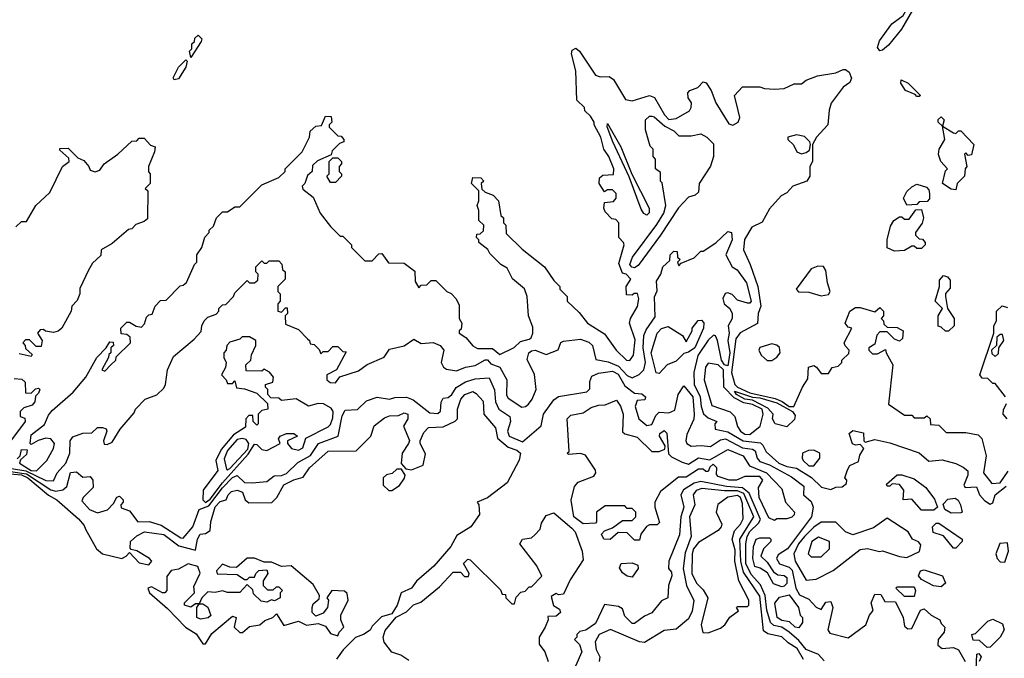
# Model space of a CAD drawing. Extents: x 2889633 to 3052318, y 540750 to 918690.
# Tile 445 of 656: x 2976808 to 2980822, y 802968 to 805574. Entities that reach past the tile are written whole.
import ezdxf

# ---------------------------------------------------------------- set-up
doc = ezdxf.new("R2010")
doc.units = 0

msp = doc.modelspace()

# ---------------------------------------------------------------- linework, layer by layer
at = {"layer": '0CON02XD'}
for points in [[(2980315, 805446.7), (2980305, 805460), (2980313.2, 805486.8), (2980363.8, 805556.2), (2980409.3, 805590.7), (2980445.7, 805655), (2980485, 805672.5), (2980488.8, 805665), (2980480, 805645), (2980447.9, 805612.1), (2980402.5, 805535), (2980349.7, 805470.3), (2980325, 805450), (2980315, 805446.7)], [(2977505, 805420), (2977500, 805445), (2977510, 805455), (2977510, 805475), (2977520, 805485), (2977521.7, 805498.3), (2977535, 805510), (2977550, 805495), (2977547.5, 805485), (2977505, 805420)], [(2978608.3, 804311.7), (2978600, 804305), (2978600, 804295), (2978626.7, 804276.7), (2978655, 804242.5), (2978675, 804232.5), (2978735, 804232.5), (2978765, 804207.5), (2978823.6, 804236.4), (2978849.3, 804260.7), (2978885, 804270), (2978893.6, 804276.4), (2978900, 804295), (2978899.3, 804319.3), (2978882.5, 804365), (2978877.5, 804445), (2978866.1, 804476.1), (2978817, 804517), (2978795, 804560), (2978770, 804575), (2978725, 804620), (2978716.7, 804636.7), (2978680, 804665), (2978680, 804675), (2978670, 804685), (2978671.7, 804698.3), (2978685, 804700), (2978698.3, 804711.7), (2978700, 804735), (2978680, 804755), (2978680, 804795), (2978672.5, 804815), (2978680, 804835), (2978680, 804875), (2978650, 804905), (2978655, 804930), (2978688.3, 804928.3), (2978700, 804915), (2978690, 804905), (2978691.7, 804881.7), (2978705, 804870), (2978738.3, 804858.3), (2978760, 804835), (2978770, 804775), (2978780, 804765), (2978780, 804745), (2978790, 804735), (2978791.7, 804701.7), (2978857, 804637), (2978947.5, 804565), (2978985, 804510), (2979010, 804485), (2979010, 804475), (2979040, 804445), (2979040, 804425), (2979089.3, 804379.3), (2979122.5, 804335), (2979191.7, 804291.7), (2979240, 804225), (2979282.5, 804185), (2979296.1, 804183.9), (2979310, 804205), (2979317.7, 804267.7), (2979293.8, 804335), (2979297.5, 804355), (2979326.4, 804403.6), (2979332.5, 804435), (2979327, 804457), (2979313, 804457), (2979305, 804450), (2979281.7, 804451.7), (2979280, 804485), (2979300, 804515), (2979280, 804535), (2979265, 804540), (2979250.7, 804579.3), (2979272.5, 804655), (2979270, 804665), (2979250, 804685), (2979250, 804745), (2979238.3, 804758.3), (2979221.7, 804761.7), (2979195, 804790), (2979190, 804805), (2979191.7, 804828.3), (2979228.3, 804831.7), (2979240, 804845), (2979240, 804865), (2979225, 804880), (2979205, 804880), (2979191.7, 804871.7), (2979170, 804905), (2979171.7, 804928.3), (2979185, 804940), (2979228.3, 804941.7), (2979230, 804965), (2979210, 805015), (2979190, 805045), (2979177.5, 805095), (2979150, 805145), (2979150, 805155), (2979135, 805180), (2979111.7, 805201.7), (2979110, 805215), (2979080, 805245), (2979075.8, 805365), (2979057.1, 805435), (2979060, 805450), (2979075, 805456.9), (2979090, 805445), (2979155, 805347.5), (2979175, 805340), (2979211.7, 805341.7), (2979229.3, 805329.3), (2979277.7, 805247.7), (2979305, 805242), (2979375, 805263.8), (2979396, 805256), (2979436.2, 805185), (2979455, 805166), (2979485, 805170), (2979538.7, 805201.3), (2979546.2, 805215), (2979546.7, 805235), (2979533.3, 805255), (2979532.5, 805275), (2979540, 805285), (2979573, 805297), (2979595, 805320), (2979606.4, 805316.4), (2979627.5, 805285), (2979646.7, 805235), (2979699.5, 805149.5), (2979715, 805143.8), (2979736.7, 805155), (2979743.8, 805175), (2979737, 805203), (2979722.5, 805265), (2979755, 805300), (2979825, 805300), (2979845, 805292.5), (2979885, 805290), (2979925, 805292.5), (2979965, 805312.5), (2979995, 805312.5), (2980015, 805327.5), (2980060, 805345), (2980135, 805357.5), (2980165, 805370), (2980175, 805370), (2980189.3, 805359.3), (2980198.8, 805335), (2980192, 805318), (2980165, 805298.8), (2980116.4, 805233.6), (2980107.5, 805205), (2980102.5, 805145), (2980056.7, 805095), (2980040, 805065), (2980040, 804995), (2980030, 804975), (2980030, 804935), (2980017.5, 804915), (2979960, 804895), (2979935, 804867.5), (2979912.5, 804855), (2979865, 804802.5), (2979835, 804747.5), (2979792.9, 804727.1), (2979763.1, 804676.9), (2979759.2, 804635), (2979786.7, 804575), (2979817.1, 804485), (2979830, 804405), (2979818.8, 804375), (2979815.8, 804334.2), (2979745, 804296.2), (2979727.7, 804272.3), (2979710.5, 804135), (2979723.9, 804086.1), (2979734.8, 804074.8), (2979785, 804051.8), (2979888, 804028), (2979916.5, 804016.5), (2979945, 803995.6), (2979964.4, 803995.6), (2979998.8, 804075), (2980021.7, 804108.3), (2980023.6, 804156.4), (2980045, 804162.5), (2980056.4, 804156.4), (2980075, 804130), (2980105, 804130), (2980120, 804155), (2980145, 804160), (2980160, 804175), (2980160, 804185), (2980188.3, 804211.7), (2980190, 804225), (2980173, 804243), (2980170, 804255), (2980200, 804315), (2980185, 804320), (2980173.3, 804335), (2980192.5, 804385), (2980215, 804400), (2980235, 804400), (2980295, 804382.5), (2980315, 804400), (2980330, 804385), (2980330, 804365), (2980320, 804355), (2980330, 804345), (2980331.7, 804331.7), (2980345, 804320), (2980385, 804317.5), (2980410, 804305), (2980407, 804273), (2980395, 804262.5), (2980375, 804270), (2980345, 804300), (2980315, 804300), (2980303, 804287), (2980295, 804250), (2980270, 804235), (2980270, 804225), (2980285, 804210), (2980305, 804210), (2980338.3, 804228.3), (2980340, 804215), (2980367.5, 804165), (2980350, 804005), (2980415, 803960), (2980445, 803960), (2980455, 803950), (2980495, 803950), (2980507, 803957), (2980520, 803945), (2980521.7, 803921.7), (2980555, 803920), (2980585, 803890), (2980665, 803890), (2980715, 803880), (2980730, 803865), (2980748.8, 803795), (2980737.5, 803725), (2980771.7, 803681.7), (2980805, 803684), (2980838.3, 803731.7)], [(2977438.3, 805328.3), (2977433.6, 805336.4), (2977455, 805380), (2977485, 805410), (2977490, 805405), (2977485, 805380), (2977455, 805332.5), (2977438.3, 805328.3)], [(2980475, 805260), (2980465, 805260), (2980458.3, 805268.3), (2980420, 805285), (2980400, 805315), (2980401.7, 805328.3), (2980430, 805315), (2980480, 805265), (2980475, 805260)], [(2976797.5, 803782.5), (2976810, 803795), (2976815, 803820), (2976838.3, 803818.3), (2976835, 803800), (2976811.7, 803778.3), (2976807.5, 803765), (2976855, 803734.6), (2976876.6, 803733.4), (2976918.8, 803775), (2976946, 803825), (2976950, 803845), (2976935, 803863.3), (2976915, 803866.7), (2976883, 803857), (2976855, 803840), (2976850, 803845), (2976855, 803880), (2976908.3, 803921.7), (2976925, 803960), (2976940.7, 803979.3), (2977026.4, 804053.6), (2977077.5, 804115), (2977122.5, 804195), (2977160, 804235), (2977175, 804260), (2977188.3, 804258.3), (2977190, 804245), (2977180, 804235), (2977180, 804215), (2977171.7, 804208.3), (2977170, 804195), (2977142.5, 804145), (2977155, 804140), (2977180, 804165), (2977200, 804185), (2977201.7, 804198.3), (2977260, 804255), (2977258.3, 804278.3), (2977245, 804290), (2977221.7, 804291.7), (2977220, 804315), (2977245, 804340), (2977255, 804340), (2977283, 804323), (2977305, 804320), (2977317, 804333), (2977325, 804360), (2977335, 804370), (2977348.3, 804371.7), (2977360, 804405), (2977381.7, 804428.3), (2977405, 804430), (2977461.7, 804488.3), (2977475, 804490), (2977488.3, 804501.7), (2977520, 804575), (2977530, 804585), (2977530, 804615), (2977550, 804645), (2977563, 804687), (2977580, 804705), (2977580, 804715), (2977598.3, 804731.7), (2977610, 804765), (2977635, 804790), (2977655, 804790), (2977685, 804810), (2977705, 804810), (2977795, 804900), (2977865, 804930), (2977890, 804955), (2977890, 804965), (2977960, 805035), (2977990, 805095), (2977991.7, 805118.3), (2978015, 805140), (2978038.3, 805141.7), (2978055, 805180), (2978078.3, 805178.3), (2978080, 805155), (2978070, 805145), (2978070, 805135), (2978105, 805100), (2978118.3, 805098.3), (2978130, 805085), (2978130, 805075), (2978111.7, 805068.3), (2978081.7, 805038.3), (2978078.3, 805021.7), (2978021.7, 804998.3), (2978001.7, 804978.3), (2978000, 804955), (2977981.7, 804938.3), (2977970, 804905), (2977960, 804895), (2977961.7, 804881.7), (2978005, 804850), (2978032.5, 804785), (2978075, 804730), (2978115, 804690), (2978125, 804690), (2978160, 804655), (2978160, 804645), (2978215, 804590), (2978245, 804590), (2978271.7, 804618.3), (2978285, 804620), (2978311.7, 804581.7), (2978375, 804580), (2978418.3, 804548.3), (2978420, 804505), (2978435, 804480), (2978445, 804490), (2978468.3, 804491.7), (2978485, 804510), (2978505, 804510), (2978550, 804465), (2978566.4, 804456.4), (2978587.5, 804435), (2978599.3, 804409.3), (2978600, 804355), (2978610, 804335), (2978608.3, 804311.7)], [(2979315, 804561.9), (2979303.6, 804563.6), (2979295.7, 804575), (2979305.8, 804605), (2979405, 804737.5), (2979433.8, 804785), (2979442.5, 804815), (2979427.5, 804907.5), (2979420, 804915), (2979420, 804950), (2979400, 804965), (2979400, 805005), (2979390, 805015), (2979390, 805045), (2979378.3, 805058.3), (2979360, 805125), (2979360, 805165), (2979375, 805180), (2979385, 805180), (2979395, 805177.5), (2979438.8, 805138.8), (2979475, 805120), (2979495, 805100), (2979545, 805100), (2979585, 805107.5), (2979610, 805095), (2979637, 805067), (2979636.2, 805016.2), (2979624.2, 804975.8), (2979578.8, 804905), (2979575, 804870), (2979561.7, 804858.3), (2979535, 804850), (2979494.2, 804805.8), (2979420, 804695), (2979328.8, 804571.2), (2979315, 804561.9)], [(2980625, 804880), (2980605, 804882.5), (2980570, 804905), (2980583, 804957), (2980590, 804965), (2980563.3, 804995), (2980554.1, 805024.1), (2980556.7, 805045), (2980580, 805085), (2980570, 805140), (2980552.5, 805155), (2980553, 805167), (2980565, 805177.5), (2980576.7, 805165), (2980570, 805140), (2980615, 805112.5), (2980625, 805110), (2980635, 805120), (2980645, 805120), (2980697.5, 805065), (2980688.3, 805021.7), (2980675, 805020), (2980665, 805030), (2980660, 805025), (2980670, 804975), (2980662.5, 804965), (2980660, 804935), (2980630, 804905), (2980625, 804880)], [(2979365, 804776.7), (2979353, 804783), (2979341.3, 804801.3), (2979292.5, 804932.5), (2979226.7, 805075), (2979203.6, 805136.4), (2979205, 805150), (2979258.8, 805055), (2979303.6, 804943.6), (2979374, 804805), (2979373.9, 804786.1), (2979365, 804776.7)], [(2979995, 805026), (2980015, 805032.5), (2980028.3, 805041.7), (2980032.5, 805065), (2980030, 805075), (2980007.3, 805097.3), (2979975, 805103.3), (2979940, 805095), (2979940, 805085), (2979963, 805063), (2979976.7, 805035), (2979995, 805026)], [(2976791.7, 804728.3), (2976815, 804750), (2976835, 804750), (2976873.3, 804815), (2976930.7, 804869.3), (2976982.5, 804975), (2977010, 804995), (2977008.3, 805008.3), (2976971.7, 805041.7), (2976971.7, 805048.3), (2977005, 805050), (2977045, 805010), (2977069.3, 804999.3), (2977090, 804975), (2977095, 804960), (2977115, 804952.5), (2977135, 804960), (2977152.5, 804985), (2977207.5, 805025), (2977265, 805077.5), (2977285, 805080), (2977295, 805090), (2977315, 805090), (2977341.7, 805061.7), (2977360, 805055), (2977357.5, 805035), (2977332.5, 804975), (2977333, 804953), (2977340, 804945), (2977340, 804905), (2977320, 804885), (2977330, 804875), (2977328.3, 804761.7), (2977315, 804750), (2977281.7, 804738.3), (2977265, 804720), (2977251.7, 804718.3), (2977185, 804660), (2977140, 804635), (2977138.3, 804611.7), (2977105, 804580), (2977088.3, 804551.7), (2977053, 804477), (2977052.5, 804455), (2977041.7, 804428.3), (2977020, 804405), (2977017.5, 804385), (2976980, 804315), (2976965, 804302.5), (2976945, 804297.5), (2976913, 804303), (2976905, 804310), (2976891.7, 804308.3), (2976880, 804295), (2976900, 804265), (2976895, 804240), (2976875, 804240), (2976848.3, 804268.3), (2976831.7, 804268.3), (2976820, 804255), (2976830, 804245), (2976831.7, 804231.7), (2976858.3, 804208.3), (2976855, 804200), (2976805, 804210)], [(2978095, 804910), (2978075, 804910), (2978060, 804935), (2978070, 804945), (2978070, 804995), (2978085, 805010), (2978105, 805010), (2978120, 804995), (2978120, 804985), (2978110, 804975), (2978110, 804955), (2978120, 804945), (2978120, 804935), (2978095, 804910)], [(2980425, 804817.5), (2980411.2, 804845), (2980425, 804872.5), (2980445, 804892.5), (2980465, 804902.5), (2980505, 804890), (2980515, 804880), (2980517.5, 804865), (2980517, 804843), (2980508.3, 804831.7), (2980475, 804830), (2980465, 804820), (2980425, 804817.5)], [(2980375, 804628.8), (2980345, 804642.5), (2980344.1, 804675.9), (2980358.3, 804731.7), (2980372.5, 804755), (2980395, 804770), (2980405, 804770), (2980415, 804760), (2980435, 804760), (2980461.7, 804798.3), (2980485, 804800), (2980492.5, 804765), (2980487, 804743), (2980460, 804705), (2980460, 804695), (2980475, 804680), (2980488.3, 804678.3), (2980500, 804665), (2980500, 804655), (2980485, 804640), (2980465, 804640), (2980455, 804650), (2980445, 804650), (2980415, 804632.5), (2980375, 804628.8)], [(2976775, 803743.1), (2976832.8, 803732.8), (2976915, 803694.3), (2976945, 803692.5), (2976960, 803725), (2976995.9, 803764.1), (2977012.5, 803805), (2977013.3, 803855), (2977025, 803872.5), (2977065, 803887.5), (2977101.7, 803888.3), (2977125, 803910), (2977145, 803910), (2977160, 803905), (2977162.5, 803895), (2977150, 803855), (2977151.7, 803841.7), (2977165, 803840), (2977185, 803850), (2977217, 803903), (2977275, 803970), (2977280, 803985), (2977320, 804025), (2977367, 804043), (2977395, 804070), (2977402.5, 804085), (2977410, 804145), (2977435, 804200), (2977519.3, 804270.7), (2977548.3, 804301.7), (2977550, 804325), (2977560, 804345), (2977575, 804360), (2977608.3, 804371.7), (2977620, 804385), (2977620, 804395), (2977635, 804410), (2977648.3, 804411.7), (2977680, 804445), (2977685, 804460), (2977735, 804510), (2977745, 804500), (2977765, 804500), (2977778.3, 804511.7), (2977780, 804535), (2977770, 804545), (2977770, 804565), (2977795, 804590), (2977805, 804580), (2977815, 804580), (2977825, 804590), (2977865, 804590), (2977877, 804577), (2977880, 804555), (2977890, 804545), (2977890, 804515), (2977860, 804485), (2977860, 804465), (2977870, 804455), (2977870, 804425), (2977860, 804415), (2977860, 804385), (2977875, 804380), (2977891.7, 804398.3), (2977898.3, 804398.3), (2977900, 804375), (2977890, 804365), (2977891.7, 804331.7), (2977945, 804310), (2977981.7, 804271.7), (2977990, 804265), (2977991.7, 804251.7), (2978008.3, 804248.3), (2978028.3, 804228.3), (2978035, 804210), (2978045, 804220), (2978065, 804220), (2978085, 804240), (2978105, 804240), (2978125, 804220), (2978138.3, 804218.3), (2978100, 804145), (2978060, 804125), (2978060, 804105), (2978073, 804093), (2978095, 804092.5), (2978113, 804117), (2978189.2, 804140.8), (2978225, 804166.7), (2978293.6, 804196.4), (2978315, 804230), (2978375, 804243.3), (2978415, 804270), (2978445, 804252.5), (2978493, 804257), (2978522.5, 804245), (2978536.7, 804225), (2978526.7, 804175), (2978536.1, 804156.1), (2978548.3, 804148.3), (2978589.3, 804140.7), (2978625, 804156.7), (2978665, 804162.5), (2978705, 804186.7), (2978715, 804186.7), (2978729.3, 804169.3), (2978765.8, 804155.8), (2978793.3, 804105), (2978792, 804042), (2978800, 804030), (2978855, 803993.3), (2978870, 803995), (2978882.5, 804005), (2978897.5, 804025), (2978913.3, 804065), (2978906.4, 804126.4), (2978877, 804187), (2978883.3, 804215), (2978895, 804223.3), (2978910, 804225), (2978955, 804207.5), (2979003, 804227), (2979013.9, 804256.1), (2979025, 804262.5), (2979095, 804270), (2979128.3, 804258.3), (2979143.3, 804245), (2979157, 804187), (2979207.7, 804177.7), (2979249.6, 804159.6), (2979285, 804122.5), (2979305, 804113.3), (2979333.6, 804126.4), (2979352.5, 804145), (2979360, 804175), (2979350, 804235), (2979352.5, 804285), (2979361.7, 804308.3), (2979398.8, 804361.2), (2979396.4, 804443.6), (2979407, 804467), (2979403.6, 804506.4), (2979422.5, 804535), (2979430, 804565), (2979458.3, 804591.7), (2979460, 804615), (2979475, 804630), (2979488.3, 804628.3), (2979490, 804605), (2979500, 804595), (2979490, 804585), (2979495, 804570), (2979505, 804580), (2979558.3, 804601.7), (2979585, 804630), (2979595, 804630), (2979646.4, 804663.6), (2979695, 804710), (2979710, 804705), (2979712.5, 804675), (2979687.5, 804615), (2979712.5, 804565), (2979733, 804553), (2979770.7, 804500.7), (2979790, 804425), (2979785, 804417.5), (2979775, 804417.5), (2979735, 804430), (2979712.3, 804452.3), (2979695, 804460), (2979683.8, 804456.2), (2979674.3, 804435.7), (2979680, 804415), (2979703.3, 804395), (2979713.3, 804375), (2979713.3, 804355), (2979696.7, 804325), (2979700.8, 804295), (2979695.7, 804264.3), (2979703.2, 804215), (2979695, 804161.4), (2979681.9, 804165), (2979669.4, 804185), (2979652.5, 804265), (2979645, 804283.3), (2979636.4, 804286.4), (2979615, 804266.7), (2979573.3, 804203.3)], [(2980075, 804446.7), (2980105, 804452.5), (2980112.5, 804465), (2980100.7, 804500.7), (2980095, 804550), (2980085, 804566.7), (2980061.7, 804568.3), (2980035, 804556.7), (2979973.3, 804475), (2979983, 804463), (2980025, 804462), (2980075, 804446.7)], [(2980595, 804302.5), (2980583, 804303), (2980565, 804320), (2980553, 804323), (2980552.5, 804365), (2980570, 804395), (2980540, 804425), (2980557.5, 804485), (2980558.3, 804511.7), (2980575, 804530), (2980590, 804525), (2980601.7, 804511.7), (2980601.7, 804478.3), (2980583, 804457), (2980582.5, 804445), (2980590, 804395), (2980617.5, 804355), (2980617.5, 804325), (2980595, 804302.5)], [(2980827.5, 804035), (2980785, 804090), (2980775, 804090), (2980755, 804110), (2980731.7, 804111.7), (2980722.5, 804125), (2980780, 804295), (2980780, 804325), (2980790, 804345), (2980790, 804385), (2980813, 804407), (2980835, 804400)], [(2979415, 804130), (2979403, 804133), (2979382.5, 804215), (2979407.5, 804295), (2979425, 804313.3), (2979451.7, 804321.7), (2979510, 804285), (2979525, 804260), (2979550, 804305), (2979550, 804315), (2979573.6, 804346.4), (2979588.3, 804348.3), (2979596.7, 804336.7), (2979596.2, 804315), (2979560, 804235), (2979535, 804217.5), (2979515, 804212.5), (2979485, 804181.2), (2979447.5, 804165), (2979415, 804130)], [(2977565, 803604.4), (2977585, 803617.8), (2977635, 803684.5), (2977739.1, 803800.9), (2977765, 803842.5), (2977775, 803840), (2977795, 803820), (2977815, 803816.7), (2977870, 803845), (2977863.3, 803863.3), (2977870, 803875), (2977895, 803886.2), (2977925, 803886.2), (2977940, 803875), (2977900, 803855), (2977900, 803845), (2977916.7, 803825), (2977945, 803818), (2977962.3, 803827.7), (2977973.8, 803866.2), (2978065, 803912.5), (2978075, 803922.5), (2978085, 803950), (2978086.2, 803975), (2978078.3, 803988.3), (2978047, 804007), (2978025, 804007.5), (2977985, 803996.7), (2977935, 804027.5), (2977875, 804020), (2977865, 804030), (2977831.7, 804031.7), (2977820, 804045), (2977820, 804065), (2977810, 804075), (2977810, 804085), (2977840, 804095), (2977842.5, 804115), (2977826.4, 804136.4), (2977805, 804147.5), (2977795, 804140), (2977731.7, 804141.7), (2977730, 804165), (2977750, 804185), (2977753, 804207), (2977770, 804245), (2977770, 804265), (2977745, 804280), (2977715, 804280), (2977705, 804270), (2977665, 804257.5), (2977652.5, 804245), (2977650, 804225), (2977640, 804215), (2977640, 804195), (2977650, 804175), (2977647.5, 804155), (2977630, 804125), (2977650, 804105), (2977655, 804090), (2977675, 804090), (2977685, 804100), (2977691.7, 804071.7), (2977725, 804067.5), (2977775, 804050), (2977818.3, 804008.3), (2977820, 803985), (2977795, 803980), (2977780, 803965), (2977780, 803925), (2977775, 803920), (2977760, 803935), (2977758.3, 803958.3), (2977741.7, 803958.3), (2977730, 803945), (2977728.3, 803911.7), (2977680, 803880), (2977629.7, 803820.3), (2977607.1, 803775), (2977615.8, 803735), (2977555.8, 803654.2), (2977554.2, 803615), (2977565, 803604.4)], [(2979875, 804183.8), (2979895, 804196.7), (2979908, 804215), (2979905, 804236.7), (2979895, 804246), (2979875, 804251.2), (2979825, 804236.7), (2979822, 804225), (2979831.2, 804205), (2979855, 804183.8), (2979875, 804183.8)], [(2980785, 804200), (2980798.3, 804211.7), (2980800, 804235), (2980820, 804265), (2980815, 804290), (2980805, 804290), (2980791.7, 804278.3), (2980790, 804245), (2980770, 804225), (2980771.7, 804211.7), (2980785, 804200)], [(2979573.3, 804203.3), (2979556, 804135), (2979558, 804085), (2979582.5, 804035), (2979586, 803995), (2979595.8, 803965.8), (2979615, 803948.8), (2979650, 803935), (2979642.5, 803925), (2979643.8, 803903.8), (2979695, 803892.5), (2979757.5, 803855), (2979827.7, 803847.7), (2979838.3, 803838.3), (2979850.7, 803810.7), (2979903.3, 803765), (2979935, 803750.8), (2979975, 803744), (2980035.6, 803705.6), (2980076.4, 803666.4), (2980115, 803657.5), (2980135, 803666.7), (2980161.7, 803668.3), (2980178.3, 803681.7), (2980180, 803695), (2980172.5, 803705), (2980183.3, 803736.7), (2980192.5, 803755), (2980228.3, 803771.7), (2980233, 803797), (2980250, 803825), (2980235, 803840), (2980215, 803837.5), (2980203, 803843), (2980190, 803885), (2980205, 803897.5), (2980248.3, 803888.3), (2980250, 803855), (2980255, 803850), (2980295, 803861.2), (2980355, 803847.1), (2980475, 803806.2), (2980515, 803773.3), (2980568.3, 803778.3), (2980625, 803763.3), (2980655, 803748.8), (2980673.3, 803733.3), (2980673.8, 803715), (2980657.5, 803675), (2980662.5, 803665), (2980708.3, 803668.3), (2980721.2, 803635), (2980741.7, 803611.7), (2980765, 803596.7), (2980775, 803602.5), (2980784.4, 803635.6), (2980829.3, 803670.7)], [(2979785, 803882), (2979826.7, 803915), (2979839.2, 803965), (2979835.6, 803985), (2979795, 804004.5), (2979760.2, 804010.2), (2979720.6, 804030.6), (2979678.6, 804075), (2979676.9, 804145), (2979655, 804165.8), (2979615, 804172.5), (2979603.9, 804156.1), (2979598.8, 804105), (2979629.3, 803999.3), (2979704.3, 803974.3), (2979724.2, 803954.2), (2979734.1, 803914.1), (2979746.7, 803895), (2979765, 803882.5), (2979785, 803882)], [(2976771, 803731), (2976835, 803720.8), (2976935, 803655.7), (2976955, 803650), (2976984.2, 803655.8), (2977000.3, 803669.7), (2977015, 803726), (2977038.8, 803728.8), (2977065, 803707.5), (2977095, 803710), (2977106.7, 803695), (2977107.5, 803665), (2977066.7, 803625), (2977060.7, 803610.7), (2977092.5, 803575), (2977125, 803561.2), (2977166.4, 803573.6), (2977190, 803600), (2977203.6, 803626.4), (2977215, 803630), (2977230, 803615), (2977230, 803605), (2977220, 803595), (2977221.7, 803581.7), (2977255, 803570), (2977290, 803525), (2977336.1, 803526.1), (2977385, 803512), (2977465, 803460), (2977475, 803458.8), (2977514, 803505), (2977540, 803575), (2977579.4, 803590.6), (2977635, 803664.4), (2977675, 803705.7), (2977695, 803713.8), (2977725, 803686.2), (2977755, 803684), (2977815, 803690), (2977845, 803712.5), (2977875, 803713.8), (2977895, 803722), (2977942.5, 803767.5), (2977993.9, 803796.1), (2978025.9, 803844.1), (2978105.9, 803874.1), (2978122.1, 803957.9), (2978135, 803981.2), (2978185, 803983.3), (2978221.7, 804018.3), (2978265, 804033.3), (2978315, 804026.2), (2978337, 804033), (2978385, 804033.8), (2978412.3, 804022.3), (2978480.5, 803970.5), (2978513.3, 803966.7), (2978523.3, 803976.7), (2978526.7, 804013.3), (2978535, 804030), (2978555, 804032.5), (2978570, 804045), (2978587.3, 804072.7), (2978625, 804096), (2978665, 804108), (2978722.5, 804112.5), (2978744.1, 804064.1), (2978748, 804015), (2978761.2, 803985), (2978806.7, 803955), (2978808.8, 803935), (2978796.2, 803895), (2978803.8, 803875), (2978858.3, 803851.7), (2978933.6, 803916.4), (2978943.3, 803965), (2978985, 804023.3), (2979005, 804036.7), (2979120, 804055), (2979131.7, 804068.3), (2979131.7, 804098.3), (2979141.2, 804118.8), (2979167.7, 804132.3), (2979225, 804140), (2979247.3, 804127.3), (2979275, 804080), (2979315, 804050), (2979345, 804047.5), (2979360, 804035), (2979357, 804023), (2979325, 804020), (2979317.5, 803995), (2979332.5, 803945), (2979365, 803917.5), (2979385, 803922.5), (2979401.7, 803958.3), (2979415, 803972.5), (2979455, 803970), (2979478.8, 803981.2), (2979492.5, 804045), (2979515, 804080), (2979552, 804035), (2979557.5, 803965), (2979555.8, 803944.2), (2979528.3, 803881.7), (2979523.3, 803855), (2979527.5, 803845), (2979545, 803833.3), (2979586.1, 803836.1), (2979625, 803832), (2979665, 803860), (2979685, 803864), (2979755, 803827.1), (2979795, 803821.2), (2979806, 803815), (2979814.2, 803785), (2979825, 803770.8), (2979865, 803757.1), (2979955, 803708.8), (2980005, 803670), (2980003.3, 803635), (2980035, 803607.5), (2980043.3, 803585), (2980036, 803545), (2979938.8, 803415), (2979900, 803390), (2979893.3, 803375), (2979905, 803353.8), (2979945, 803340), (2979957.6, 803327.6), (2979972.5, 803255), (2979987.7, 803227.7), (2980025, 803210), (2980055, 803176.7), (2980075, 803167.5), (2980095, 803197.5), (2980115, 803200), (2980123.3, 803175), (2980102.5, 803085), (2980110.7, 803070.7), (2980185, 803052.5), (2980257.5, 803105), (2980272.5, 803145), (2980287, 803163), (2980280, 803195), (2980295, 803230), (2980318.3, 803228.3), (2980335, 803200), (2980378.3, 803198.3), (2980410, 803135), (2980415, 803100), (2980428.3, 803088.3), (2980445, 803090)], [(2976785, 804110), (2976817, 804107), (2976830, 804095), (2976831.7, 804051.7), (2976855, 804050), (2976871.7, 804068.3), (2976885, 804070), (2976890, 804065), (2976885, 804050), (2976871.7, 804038.3), (2976870, 804015), (2976858.3, 804001.7), (2976825, 803990), (2976810, 803975), (2976810, 803955), (2976828.3, 803948.3), (2976830, 803935), (2976775, 803860)], [(2976752.9, 803722.9), (2976815, 803716.4), (2976840.6, 803705), (2976924.6, 803634.6), (2976958.8, 803615), (2977047.1, 803537.1), (2977070.7, 803510.7), (2977075.8, 803495), (2977120.8, 803415), (2977145, 803394), (2977223.9, 803376.1), (2977242.5, 803385), (2977255, 803400), (2977295, 803357.5), (2977335, 803350), (2977346.7, 803365), (2977337.5, 803375), (2977285, 803407.5), (2977261.7, 803411.7), (2977258.3, 803418.3), (2977260, 803445), (2977285, 803468), (2977316.1, 803483.9), (2977395, 803474), (2977457, 803427), (2977525, 803410), (2977532.5, 803455), (2977543.3, 803475), (2977565, 803477.5), (2977585, 803490), (2977587.5, 803525), (2977605, 803586.7), (2977625, 803607.5), (2977650, 803615), (2977657.5, 803635), (2977671.7, 803648.3), (2977695, 803653.8), (2977715.8, 803645.8), (2977727.5, 803615), (2977742.5, 803602.5), (2977835.9, 803604.1), (2977855.8, 803624.2), (2977885, 803676.2), (2977925, 803696.7), (2977963, 803707), (2977988.8, 803745), (2978065, 803813.3), (2978180, 803815), (2978240, 803875), (2978253.6, 803916.4), (2978295, 803950), (2978315, 803957.5), (2978351.7, 803958.3), (2978375, 803970), (2978390, 803965), (2978390, 803945), (2978372.5, 803915), (2978397, 803857), (2978392.5, 803845), (2978367.5, 803805), (2978362.5, 803762.5), (2978381.7, 803741.7), (2978405, 803737.5), (2978453, 803757), (2978463, 803803), (2978440, 803845), (2978440, 803855), (2978455, 803890), (2978475, 803910), (2978535, 803912.5), (2978583.9, 803936.1), (2978592.5, 803945), (2978592.5, 803985), (2978606.7, 804025), (2978622.5, 804045), (2978655, 804057.5), (2978669.3, 804049.3), (2978697, 804017), (2978700, 803965), (2978748.3, 803908.3), (2978756.4, 803866.4), (2978799.5, 803829.5), (2978835, 803818), (2978850, 803805), (2978843.9, 803776.1), (2978795.9, 803684.1), (2978715, 803622.5), (2978672.5, 803605), (2978680, 803595), (2978682.5, 803555), (2978646.7, 803505), (2978590.3, 803469.7), (2978565.8, 803424.2), (2978495.9, 803344.1), (2978425, 803282.5), (2978405.9, 803254.1), (2978362.5, 803235), (2978347.5, 803185), (2978325, 803150), (2978283, 803137), (2978245, 803100), (2978236.4, 803083.6), (2978210, 803065), (2978177, 803053), (2978127, 803003), (2978100, 802965)], [(2979935, 803912.5), (2979887.5, 803925), (2979876.7, 803945), (2979880, 803965), (2979858.7, 803988.7), (2979795, 804021.9), (2979764.2, 804025), (2979730, 804045), (2979722.3, 804057.7), (2979795, 804033.3), (2979825, 804031.5), (2979895, 804011.1), (2979959.2, 803975), (2979969.1, 803959.1), (2979967.3, 803942.7), (2979935, 803912.5)], [(2979335, 803450), (2979315, 803450), (2979285, 803480), (2979248.3, 803481.7), (2979215, 803452.5), (2979190, 803455), (2979180, 803475), (2979191.7, 803488.3), (2979225, 803500), (2979265, 803530), (2979305, 803530), (2979320, 803545), (2979320, 803565), (2979305, 803580), (2979285, 803580), (2979275, 803590), (2979195, 803590), (2979160, 803565), (2979160, 803525), (2979155, 803520), (2979105, 803517.5), (2979066.7, 803545), (2979056.1, 803613.9), (2979070.5, 803669.5), (2979085, 803686.7), (2979148.3, 803711.7), (2979157.5, 803725), (2979156.1, 803736.1), (2979115, 803796.7), (2979095, 803803.8), (2979045, 803800), (2979040, 803805), (2979047.5, 803812.5), (2979040, 803945), (2979055, 803960), (2979105, 803970), (2979138.3, 803991.7), (2979168.3, 804001.7), (2979195, 804002.5), (2979241.7, 804021.7), (2979257.7, 803997.7), (2979268.8, 803965), (2979265, 803892.5), (2979275, 803883.8), (2979325, 803870), (2979385, 803812.5), (2979415, 803812.5), (2979438.3, 803821.7), (2979440, 803835), (2979416.7, 803875), (2979417.5, 803885), (2979435, 803897.5), (2979446.4, 803886.4), (2979453, 803803), (2979465, 803790), (2979508.3, 803768.3), (2979535, 803760), (2979575, 803786.7), (2979621.7, 803778.3), (2979695, 803820), (2979757.5, 803795), (2979783, 803753), (2979852.5, 803725), (2979915, 803660), (2979930, 803605), (2979967.5, 803565), (2979966.1, 803553.9), (2979956.1, 803543.9), (2979935, 803537.5), (2979895, 803537.5), (2979885, 803530), (2979861.7, 803541.7), (2979823.3, 803625), (2979820, 803665), (2979837.5, 803695), (2979825, 803710), (2979765, 803710), (2979730, 803695), (2979700, 803695), (2979655, 803710), (2979648.3, 803718.3), (2979650, 803745), (2979635, 803760), (2979621.7, 803748.3), (2979615, 803730), (2979605, 803730), (2979595, 803740), (2979575, 803740), (2979525, 803707.5), (2979493.3, 803706.7), (2979420.7, 803649.3), (2979397.5, 803605), (2979397.5, 803585), (2979417, 803523), (2979407, 803513), (2979375, 803512.5), (2979363.6, 803506.4), (2979340, 803475), (2979335, 803450)], [(2980833.3, 803945), (2980817.5, 803965), (2980818.3, 803981.7), (2980831.7, 804008.3)], [(2977655, 803736.7), (2977665, 803742.9), (2977738, 803822), (2977742.3, 803845), (2977730.8, 803860.8), (2977715, 803865.6), (2977695, 803860.6), (2977655, 803816.2), (2977641.7, 803781.7), (2977650.5, 803740.5), (2977655, 803736.7)], [(2980045, 803753.3), (2980070, 803785), (2980070, 803805), (2980045, 803817.5), (2980023.6, 803816.4), (2980000, 803805), (2979997.5, 803785), (2980002.5, 803775), (2980025, 803753.3), (2980045, 803753.3)], [(2978325, 803652.5), (2978356.4, 803673.6), (2978377, 803703), (2978380, 803715), (2978365, 803740), (2978345, 803740), (2978327, 803723), (2978303, 803717), (2978290, 803705), (2978290, 803675), (2978313, 803653), (2978325, 803652.5)], [(2980087.8, 802957.8), (2980065, 802983.3), (2980015, 803004), (2979985, 803041.2), (2979945, 803075.7), (2979915.4, 803095.4), (2979881.9, 803101.9), (2979869.2, 803115), (2979854.5, 803164.5), (2979847.8, 803225), (2979828.5, 803268.5), (2979790.2, 803310.2), (2979768.9, 803355), (2979768.1, 803435), (2979774.4, 803465), (2979784.6, 803485.4), (2979820.5, 803519.5), (2979828.1, 803535), (2979782.3, 803642.3), (2979755, 803664.5), (2979689.8, 803669.8), (2979585, 803689.5), (2979557.4, 803682.6), (2979514.4, 803655.6), (2979503.3, 803635), (2979516.2, 803585), (2979503.9, 803546.1), (2979498.3, 803471.7), (2979453.8, 803365), (2979452.5, 803335), (2979465, 803320), (2979466.7, 803305), (2979452.5, 803265), (2979450, 803215), (2979425, 803203.3), (2979385, 803153.3), (2979355, 803140), (2979315, 803110), (2979305, 803110), (2979275, 803140), (2979265, 803170), (2979249.3, 803179.3), (2979191.7, 803188.3), (2979155, 803110), (2979116.7, 803083.3), (2979091.7, 803078.3), (2979080, 803065), (2979080, 803055), (2979070, 803045), (2979090, 803025), (2979100, 802995), (2979073.6, 802936.4)], [(2980535, 803572.5), (2980485, 803572.5), (2980445, 803617.5), (2980410, 803615), (2980412.5, 803655), (2980395, 803677.5), (2980365, 803680), (2980355, 803670), (2980345, 803670), (2980341.7, 803678.3), (2980385, 803717.5), (2980405, 803717.5), (2980455, 803700), (2980502.5, 803665), (2980538.3, 803618.3), (2980550, 803585), (2980535, 803572.5)], [(2980003.3, 802963.3), (2979978, 803008), (2979941.2, 803031.2), (2979915.8, 803055.8), (2979858.3, 803068.3), (2979840.8, 803080.8), (2979825, 803222.5), (2979759.4, 803319.4), (2979747.5, 803365), (2979744.3, 803455), (2979801.4, 803545), (2979760.7, 803640.7), (2979735, 803651.5), (2979681.5, 803651.5), (2979589.3, 803660.7), (2979566.4, 803653.6), (2979553.3, 803635), (2979560, 803595), (2979538.8, 803545), (2979546, 803465), (2979520.9, 803399.1), (2979512.5, 803335), (2979526, 803265), (2979556.4, 803203.6), (2979549.3, 803160.7), (2979535, 803130), (2979485, 803087.5), (2979435, 803082.5), (2979355, 803033.3), (2979335, 803036.2), (2979216.2, 803086.2), (2979170, 803065), (2979153.8, 803035), (2979158.8, 803005), (2979172.5, 802975), (2979170, 802955)], [(2979615, 803072.5), (2979665, 803091.2), (2979683.3, 803105), (2979703.6, 803136.4), (2979738.3, 803161.7), (2979730, 803175), (2979735, 803180), (2979775, 803180), (2979780, 803185), (2979780, 803205), (2979740, 803285), (2979724, 803365), (2979725, 803410), (2979712.5, 803455), (2979721.7, 803488.3), (2979746.2, 803515), (2979757, 803537), (2979755, 803600), (2979747.1, 803625), (2979735, 803632), (2979695, 803626), (2979653.6, 803596.4), (2979647.5, 803565), (2979670, 803515), (2979667.5, 803505), (2979655, 803490), (2979575, 803441.2), (2979554.5, 803415.5), (2979549.2, 803395), (2979548.8, 803315), (2979567.5, 803275), (2979595, 803247.5), (2979613.3, 803215), (2979586.2, 803105), (2979593.3, 803073.3), (2979615, 803072.5)], [(2980605, 803560), (2980580, 803575), (2980573, 803597), (2980591.7, 803618.3), (2980621.7, 803621.7), (2980633.9, 803613.9), (2980643.3, 803595), (2980650, 803565), (2980645, 803562.5), (2980605, 803560)], [(2978395, 802960), (2978361.7, 802981.7), (2978325, 802993.8), (2978294, 803034), (2978290, 803055), (2978298.3, 803081.7), (2978343.3, 803136.7), (2978385, 803157.5), (2978413.9, 803186.1), (2978443, 803197), (2978520, 803260), (2978575, 803320), (2978605, 803320), (2978621.7, 803301.7), (2978638.3, 803301.7), (2978640, 803315), (2978617.5, 803355), (2978635, 803372.5), (2978645, 803370), (2978768.3, 803248.3), (2978775, 803230), (2978788.3, 803228.3), (2978790, 803215), (2978815, 803190), (2978825, 803190), (2978831.7, 803218.3), (2978851.7, 803238.3), (2978868.3, 803241.7), (2978885, 803260), (2978895, 803260), (2978937, 803303), (2978916.1, 803346.1), (2978846.7, 803435), (2978857.5, 803455), (2978895, 803460), (2978908.3, 803471.7), (2978930, 803495), (2978935, 803520), (2978955, 803551.2), (2978985, 803562), (2979059.3, 803499.3), (2979072.5, 803485), (2979101.2, 803405), (2979105, 803370), (2979051.7, 803288.3), (2979025, 803230), (2979005, 803227.5), (2978995, 803232.5), (2978975, 803220), (2978983.8, 803183.8), (2979009.3, 803169.3), (2979012.5, 803155), (2978995, 803140), (2978961.7, 803138.3), (2978962.5, 803125), (2978950, 803095), (2978925.9, 803054.1), (2978925.9, 803025.9), (2978948.8, 802995), (2978962.5, 802955)], [(2980015, 803287.5), (2980055, 803291.2), (2980124, 803326), (2980235, 803412.5), (2980265, 803416.7), (2980313.9, 803403.9), (2980325, 803406.7), (2980395, 803383.8), (2980425, 803380), (2980476.4, 803403.6), (2980481.7, 803431.7), (2980473, 803443), (2980447.5, 803455), (2980430, 803485), (2980345, 803540), (2980289.5, 803500.5), (2980205, 803472), (2980174.4, 803484.4), (2980135, 803523.8), (2980075, 803523.3), (2980045, 803504), (2980007.1, 803465), (2979982.9, 803435), (2979964.3, 803395), (2979970, 803365), (2980015, 803287.5)], [(2980625, 803417.5), (2980615, 803417.5), (2980575, 803467.5), (2980531.7, 803481.7), (2980530, 803505), (2980545, 803520), (2980555, 803520), (2980650, 803455), (2980650, 803445), (2980625, 803417.5)], [(2979915, 803260), (2979881.7, 803271.7), (2979856.7, 803316.7), (2979826.7, 803336.7), (2979805, 803342.5), (2979797.5, 803375), (2979800, 803425), (2979810, 803455), (2979825, 803460), (2979865, 803460), (2979870, 803455), (2979870, 803445), (2979840, 803415), (2979830, 803385), (2979855, 803360), (2979880.7, 803320.7), (2979898.3, 803308.3), (2979925, 803306.2), (2979935, 803297.5), (2979935.8, 803274.2), (2979925, 803262.5), (2979915, 803260)], [(2980075, 803382.5), (2980110, 803415), (2980110, 803445), (2980065, 803462.5), (2980037.5, 803445), (2980022.5, 803395), (2980035, 803382.5), (2980075, 803382.5)], [(2980825, 803360), (2980840, 803405), (2980835, 803440), (2980803.6, 803436.4), (2980787.5, 803395), (2980793.3, 803375), (2980805, 803362.5), (2980825, 803360)], [(2977565, 803027.5), (2977590.7, 803069.3), (2977675, 803140), (2977690, 803135), (2977682.5, 803095), (2977705, 803073.3), (2977716.1, 803073.9), (2977745, 803097.5), (2977787.5, 803105), (2977806.7, 803123.3), (2977840, 803135), (2977855, 803150), (2977885, 803102.5), (2977945, 803120), (2977977, 803103), (2978025, 803110), (2978055, 803100), (2978075, 803070), (2978105, 803060), (2978110, 803075), (2978130, 803095), (2978117.5, 803125), (2978117.5, 803145), (2978146.7, 803205), (2978143, 803233), (2978131.7, 803241.7), (2978080, 803245), (2978060, 803215), (2978067.5, 803205), (2978062.5, 803175), (2978045, 803152.5), (2978015, 803140), (2978000, 803155), (2978000, 803175), (2978005, 803190), (2978028.3, 803211.7), (2978030, 803225), (2978005, 803270), (2977915, 803346.2), (2977875, 803342.5), (2977835, 803360), (2977805, 803360), (2977765, 803376.7), (2977735, 803376.7), (2977691.7, 803338.3), (2977665, 803340), (2977635, 803352.5), (2977610, 803325), (2977613, 803313), (2977695, 803310), (2977725, 803290), (2977735, 803290), (2977745, 803300), (2977765, 803300), (2977770, 803315), (2977783, 803327), (2977815, 803330), (2977820, 803315), (2977800, 803285), (2977800, 803265), (2977818.3, 803248.3), (2977841.7, 803248.3), (2977855, 803260), (2977865, 803260), (2977880, 803245), (2977870, 803235), (2977870, 803215), (2977847, 803203), (2977835, 803207.5), (2977815, 803197.5), (2977791.7, 803201.7), (2977761.7, 803231.7), (2977758.3, 803248.3), (2977735, 803270), (2977705, 803237.5), (2977655, 803236.7), (2977635, 803243.3), (2977605, 803237.5), (2977575, 803240), (2977550, 803215), (2977540, 803190), (2977555, 803190), (2977575, 803177.5), (2977587.5, 803142.5), (2977576.7, 803133.3), (2977545, 803127.5), (2977530, 803135), (2977530, 803175), (2977540, 803190), (2977525, 803190), (2977505, 803177.5), (2977480, 803185), (2977480, 803195), (2977520, 803235), (2977518.3, 803261.7), (2977543.6, 803316.4), (2977533.6, 803343.6), (2977495, 803353.3), (2977455, 803332.5), (2977425, 803326.7), (2977407.7, 803302.3), (2977407.5, 803245), (2977400, 803235), (2977390, 803235), (2977345, 803260), (2977330, 803255), (2977337.5, 803235), (2977411.1, 803171.1), (2977483.8, 803095), (2977528, 803068), (2977555, 803027.5), (2977565, 803027.5)], [(2979305, 803300), (2979285, 803303.3), (2979265, 803317.5), (2979253, 803337), (2979260, 803355), (2979305, 803357.5), (2979328.3, 803348.3), (2979330, 803335), (2979305, 803300)], [(2980565, 803260), (2980533.6, 803263.6), (2980485, 803290), (2980472.5, 803305), (2980480, 803325), (2980495, 803330), (2980570, 803305), (2980582.5, 803275), (2980565, 803260)], [(2980455, 803220), (2980415, 803220), (2980380, 803255), (2980385, 803260), (2980455, 803260), (2980460, 803245), (2980455, 803220)], [(2979985, 803092.5), (2979970, 803095), (2979947, 803117), (2979915, 803122), (2979896.2, 803135), (2979887, 803193), (2979905, 803217.5), (2979945, 803226.7), (2979983.3, 803175), (2979990, 803145), (2980000, 803135), (2980000, 803115), (2979985, 803092.5)], [(2980445, 803090), (2980480, 803165), (2980495, 803170), (2980523.9, 803143.9), (2980560, 803125), (2980565, 803110), (2980580, 803095), (2980577.5, 803075), (2980552.5, 803045), (2980551.7, 803021.7), (2980568.3, 803008.3), (2980615, 803012.5), (2980635, 803002.5), (2980663.3, 802955)], [(2980753, 803013), (2980721.7, 803041.7), (2980695, 803042.5), (2980690, 803065), (2980705, 803070), (2980755, 803120), (2980775, 803127.5), (2980815, 803108.8), (2980822, 803085), (2980805.8, 803054.2), (2980765, 803013.3), (2980753, 803013)], [(2980707, 802923), (2980710, 802985), (2980718.3, 802988.3), (2980727.5, 802975), (2980720, 802955)]]:
    msp.add_lwpolyline(points, dxfattribs=at)

doc.saveas('drawing.dxf')
